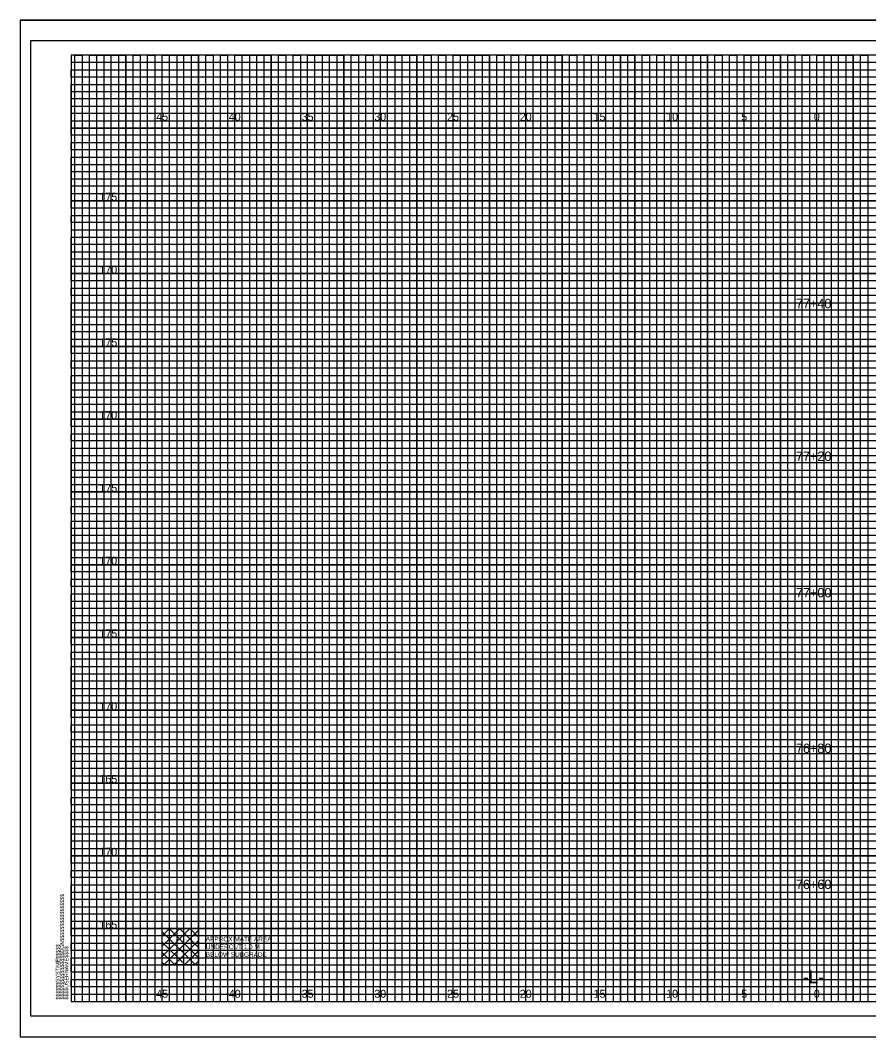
# Model space of a CAD drawing. Extents: x -4 to 103, y -2 to 6583.
# Drawn here: x -3.5 to 54.8, y 6301 to 6370.8 of the extents above; entities that cross this region are included whole.
import ezdxf

# ---------------------------------------------------------------- set-up
doc = ezdxf.new("R2010")
doc.units = 0
for name, color, linetype in [('Default', 7, 'Continuous'), ('Prop XS Alignment Label', 7, 'Continuous'), ('Prop XS Elevation Labels', 7, 'Continuous'), ('Prop XS Offset Labels', 7, 'Continuous'), ('Prop XS Station Labels', 7, 'Continuous'), ('Prop XS Undercut Exc Hatch', 7, 'Continuous'), ('Sheet Cross Section CELL', 7, 'Continuous'), ('Sheet Cross Section Grid Major CELL', 7, 'Continuous'), ('Sheet Cross Section Grid Middle CELL', 7, 'Continuous'), ('Sheet Cutting Line CELL', 7, 'Continuous'), ('Sheet DOT Grid CELL', 7, 'Continuous'), ('Sheet Plot Border Inside CELL', 7, 'Continuous'), ('Sheet Plot Border Outside CELL', 7, 'Continuous')]:
    doc.layers.add(name, color=color, linetype=linetype)

msp = doc.modelspace()

# ---------------------------------------------------------------- linework, layer by layer
at = {"layer": 'Default'}
msp.add_lwpolyline([(6.25, 6308.425), (8.75, 6308.425), (8.75, 6305.925), (6.25, 6305.925)], close=True, dxfattribs=at)
at = {"layer": 'Prop XS Undercut Exc Hatch'}
for p, q in [((6.25, 6307.927), (6.748, 6308.425)), ((6.25, 6307.22), (7.455, 6308.425)), ((6.25, 6306.513), (8.162, 6308.425)), ((6.25, 6308.208), (8.533, 6305.925)), ((6.369, 6305.925), (8.75, 6308.306)), ((6.74, 6308.425), (8.75, 6306.415)), ((7.447, 6308.425), (8.75, 6307.122)), ((8.154, 6308.425), (8.75, 6307.829)), ((6.25, 6307.501), (7.826, 6305.925)), ((7.076, 6305.925), (8.75, 6307.599)), ((6.25, 6306.794), (7.119, 6305.925)), ((7.783, 6305.925), (8.75, 6306.892)), ((6.25, 6306.087), (6.412, 6305.925)), ((8.49, 6305.925), (8.75, 6306.185))]:
    msp.add_line(p, q, dxfattribs=at)
at = {"layer": 'Sheet Cross Section CELL'}
msp.add_lwpolyline([(102.5, 6368.425), (0, 6368.425), (0, 6303.425), (102.5, 6303.425)], close=True, dxfattribs=at)
at = {"layer": 'Sheet Cross Section Grid Major CELL'}
for points in [[(1.25, 6303.425), (1.25, 6368.425), (3.75, 6368.425), (3.75, 6303.425), (6.25, 6303.425), (6.25, 6368.425), (8.75, 6368.425), (8.75, 6303.425), (11.25, 6303.425), (11.25, 6368.425), (13.75, 6368.425), (13.75, 6303.425), (16.25, 6303.425), (16.25, 6368.425), (18.75, 6368.425), (18.75, 6303.425), (21.25, 6303.425), (21.25, 6368.425), (23.75, 6368.425), (23.75, 6303.425), (26.25, 6303.425), (26.25, 6368.425), (28.75, 6368.425), (28.75, 6303.425), (31.25, 6303.425), (31.25, 6368.425), (33.75, 6368.425), (33.75, 6303.425), (36.25, 6303.425), (36.25, 6368.425), (38.75, 6368.425), (38.75, 6303.425), (41.25, 6303.425), (41.25, 6368.425), (43.75, 6368.425), (43.75, 6303.425), (46.25, 6303.425), (46.25, 6368.425), (48.75, 6368.425), (48.75, 6303.425), (51.25, 6303.425), (51.25, 6368.425), (53.75, 6368.425), (53.75, 6303.425)], [(102.5, 6363.425), (0, 6363.425), (0, 6365.925), (74.25, 6365.925)], [(102.5, 6358.425), (0, 6358.425), (0, 6360.925), (102.5, 6360.925)], [(102.5, 6353.425), (0, 6353.425), (0, 6355.925), (102.5, 6355.925)], [(102.5, 6348.425), (0, 6348.425), (0, 6350.925), (102.5, 6350.925)], [(102.5, 6343.425), (0, 6343.425), (0, 6345.925), (102.5, 6345.925)], [(102.5, 6338.425), (0, 6338.425), (0, 6340.925), (102.5, 6340.925)], [(102.5, 6333.425), (0, 6333.425), (0, 6335.925), (102.5, 6335.925)], [(102.5, 6328.425), (0, 6328.425), (0, 6330.925), (102.5, 6330.925)], [(102.5, 6323.425), (0, 6323.425), (0, 6325.925), (102.5, 6325.925)], [(102.5, 6318.425), (0, 6318.425), (0, 6320.925), (102.5, 6320.925)], [(102.5, 6313.425), (0, 6313.425), (0, 6315.925), (102.5, 6315.925)], [(102.5, 6308.425), (0, 6308.425), (0, 6310.925), (102.5, 6310.925)], [(0, 6305.925), (102.5, 6305.925)]]:
    msp.add_lwpolyline(points, dxfattribs=at)
at = {"layer": 'Sheet Cross Section Grid Middle CELL'}
for points in [[(0.25, 6303.425), (0.25, 6368.425), (0.75, 6368.425), (0.75, 6303.425), (1.75, 6303.425), (1.75, 6368.425), (2.25, 6368.425), (2.25, 6303.425), (2.75, 6303.425), (2.75, 6368.425), (3.25, 6368.425), (3.25, 6303.425), (4.25, 6303.425), (4.25, 6368.425), (4.75, 6368.425), (4.75, 6303.425), (5.25, 6303.425), (5.25, 6368.425), (5.75, 6368.425), (5.75, 6303.425), (6.75, 6303.425), (6.75, 6368.425), (7.25, 6368.425), (7.25, 6303.425), (7.75, 6303.425), (7.75, 6368.425), (8.25, 6368.425), (8.25, 6303.425), (9.25, 6303.425), (9.25, 6368.425), (9.75, 6368.425), (9.75, 6303.425), (10.25, 6303.425), (10.25, 6368.425), (10.75, 6368.425), (10.75, 6303.425), (11.75, 6303.425), (11.75, 6368.425), (12.25, 6368.425), (12.25, 6303.425), (12.75, 6303.425), (12.75, 6368.425), (13.25, 6368.425), (13.25, 6303.425), (14.25, 6303.425), (14.25, 6368.425), (14.75, 6368.425), (14.75, 6303.425), (15.75, 6303.425), (15.25, 6303.425), (15.25, 6368.425), (15.75, 6368.425), (15.75, 6303.425), (16.75, 6303.425), (16.75, 6368.425), (17.25, 6368.425), (17.25, 6303.425), (17.75, 6303.425), (17.75, 6368.425), (18.25, 6368.425), (18.25, 6303.425), (19.25, 6303.425), (19.25, 6368.425), (19.75, 6368.425), (19.75, 6303.425), (20.25, 6303.425), (20.25, 6368.425), (20.75, 6368.425), (20.75, 6303.425), (21.75, 6303.425), (21.75, 6368.425), (22.25, 6368.425), (22.25, 6303.425), (22.75, 6303.425), (22.75, 6368.425), (23.25, 6368.425), (23.25, 6303.425), (24.25, 6303.425), (24.25, 6368.425), (24.75, 6368.425), (24.75, 6303.425), (25.25, 6303.425), (25.25, 6368.425), (25.75, 6368.425), (25.75, 6303.425), (26.75, 6303.425), (26.75, 6368.425), (27.25, 6368.425), (27.25, 6303.425), (27.75, 6303.425), (27.75, 6368.425), (28.25, 6368.425), (28.25, 6303.425), (29.25, 6303.425), (29.25, 6368.425), (29.75, 6368.425), (29.75, 6303.425), (30.25, 6303.425), (30.25, 6368.425), (30.75, 6368.425), (30.75, 6303.425)], [(30.75, 6303.425), (31.75, 6303.425), (31.75, 6368.425), (32.25, 6368.425), (32.25, 6303.425), (32.75, 6303.425), (32.75, 6368.425), (33.25, 6368.425), (33.25, 6303.425), (34.25, 6303.425), (34.25, 6368.425), (34.75, 6368.425), (34.75, 6303.425), (35.25, 6303.425), (35.25, 6368.425), (35.75, 6368.425), (35.75, 6303.425), (36.75, 6303.425), (36.75, 6368.425), (37.25, 6368.425), (37.25, 6303.425), (37.75, 6303.425), (37.75, 6368.425), (37.75, 6303.425)], [(38.25, 6368.425), (38.25, 6303.425), (39.25, 6303.425), (39.25, 6368.425), (39.75, 6368.425), (39.75, 6303.425), (40.25, 6303.425), (40.25, 6368.425), (40.75, 6368.425), (40.75, 6303.425), (41.75, 6303.425), (41.75, 6368.425), (42.25, 6368.425), (42.25, 6303.425), (42.75, 6303.425), (42.75, 6368.425), (43.25, 6368.425), (43.25, 6303.425), (43.75, 6303.425), (44.25, 6303.425), (44.25, 6368.425), (44.75, 6368.425), (44.75, 6303.425), (45.25, 6303.425), (45.25, 6368.425), (45.75, 6368.425), (45.75, 6303.425), (46.75, 6303.425), (46.75, 6368.425), (47.25, 6368.425), (47.25, 6303.425), (47.75, 6303.425), (47.75, 6368.425), (48.25, 6368.425), (48.25, 6303.425), (49.25, 6303.425), (49.25, 6368.425), (49.75, 6368.425), (49.75, 6303.425), (50.25, 6303.425), (50.25, 6368.425), (50.75, 6368.425), (50.75, 6303.425), (51.75, 6303.425), (51.75, 6368.425), (52.25, 6368.425), (52.25, 6303.425), (52.75, 6303.425), (52.75, 6368.425), (53.25, 6368.425), (53.25, 6303.425), (54.25, 6303.425), (54.25, 6368.425), (54.75, 6368.425), (54.75, 6303.425), (55.25, 6303.425)], [(0, 6365.425), (0, 6366.425), (74.25, 6366.425), (74.25, 6366.925), (0, 6366.925), (0, 6367.425), (74.25, 6367.425), (74.25, 6367.925), (0, 6367.925)], [(102.5, 6365.425), (0, 6365.425)], [(102.5, 6364.425), (0, 6364.425), (0, 6364.925), (102.5, 6364.925)], [(102.5, 6362.925), (0, 6362.925), (0, 6363.925), (102.5, 6363.925)], [(102.5, 6361.925), (0, 6361.925), (0, 6362.425), (102.5, 6362.425)], [(102.5, 6360.425), (0, 6360.425), (0, 6361.425), (102.5, 6361.425)], [(102.5, 6359.425), (0, 6359.425), (0, 6359.925), (102.5, 6359.925)], [(102.5, 6357.925), (0, 6357.925), (0, 6358.925), (102.5, 6358.925)], [(102.5, 6356.925), (0, 6356.925), (0, 6357.425), (102.5, 6357.425)], [(0, 6356.425), (102.5, 6356.425)], [(102.5, 6355.425), (0, 6355.425)], [(102.5, 6354.425), (0, 6354.425), (0, 6354.925), (102.5, 6354.925)], [(102.5, 6352.925), (0, 6352.925), (0, 6353.925), (102.5, 6353.925)], [(102.5, 6351.925), (0, 6351.925), (0, 6352.425), (102.5, 6352.425)], [(102.5, 6350.425), (0, 6350.425), (0, 6351.425), (102.5, 6351.425)], [(102.5, 6349.425), (0, 6349.425), (0, 6349.925), (102.5, 6349.925)], [(102.5, 6347.925), (0, 6347.925), (0, 6348.925), (102.5, 6348.925)], [(102.5, 6346.925), (0, 6346.925), (0, 6347.425), (102.5, 6347.425)], [(102.5, 6345.425), (0, 6345.425), (0, 6346.425), (102.5, 6346.425)], [(102.5, 6344.425), (0, 6344.425), (0, 6344.925), (102.5, 6344.925)], [(102.5, 6342.925), (0, 6342.925), (0, 6343.925), (102.5, 6343.925)], [(102.5, 6341.925), (0, 6341.925), (0, 6342.425), (102.5, 6342.425)], [(102.5, 6340.425), (0, 6340.425), (0, 6341.425), (102.5, 6341.425)], [(102.5, 6339.425), (0, 6339.425), (0, 6339.925), (102.5, 6339.925)], [(102.5, 6337.925), (0, 6337.925), (0, 6338.925), (102.5, 6338.925)], [(102.5, 6336.925), (0, 6336.925), (0, 6337.425), (102.5, 6337.425)], [(102.5, 6335.425), (0, 6335.425), (0, 6336.425), (102.5, 6336.425)], [(102.5, 6334.425), (0, 6334.425), (0, 6334.925)], [(0, 6334.925), (102.5, 6334.925)], [(102.5, 6332.925), (0, 6332.925), (0, 6333.925), (102.5, 6333.925)], [(102.5, 6331.925), (0, 6331.925), (0, 6332.425), (102.5, 6332.425)], [(102.5, 6330.425), (0, 6330.425), (0, 6331.425), (102.5, 6331.425)], [(102.5, 6329.425), (0, 6329.425), (0, 6329.925), (102.5, 6329.925)], [(102.5, 6327.925), (0, 6327.925), (0, 6328.925), (102.5, 6328.925)], [(102.5, 6326.925), (0, 6326.925), (0, 6327.425), (102.5, 6327.425)], [(102.5, 6325.425), (0, 6325.425), (0, 6326.425), (102.5, 6326.425)], [(102.5, 6324.425), (0, 6324.425), (0, 6324.925), (102.5, 6324.925)], [(102.5, 6322.925), (0, 6322.925), (0, 6323.925), (102.5, 6323.925)], [(102.5, 6321.925), (0, 6321.925), (0, 6322.425), (102.5, 6322.425)], [(102.5, 6320.425), (0, 6320.425), (0, 6321.425), (102.5, 6321.425)], [(102.5, 6319.425), (0, 6319.425), (0, 6319.925), (102.5, 6319.925)], [(102.5, 6317.925), (0, 6317.925), (0, 6318.925), (102.5, 6318.925)], [(102.5, 6316.925), (0, 6316.925), (0, 6317.425), (102.5, 6317.425)], [(102.5, 6315.425), (0, 6315.425), (0, 6316.425), (102.5, 6316.425)], [(102.5, 6314.425), (0, 6314.425), (0, 6314.925), (102.5, 6314.925)], [(102.5, 6312.925), (0, 6312.925), (0, 6313.925), (102.5, 6313.925)], [(102.5, 6311.925), (0, 6311.925), (0, 6312.425), (102.5, 6312.425)], [(102.5, 6310.425), (0, 6310.425), (0, 6311.425), (102.5, 6311.425)], [(102.5, 6309.425), (0, 6309.425), (0, 6309.925), (102.5, 6309.925)], [(102.5, 6307.925), (0, 6307.925), (0, 6308.925), (102.5, 6308.925)], [(102.5, 6306.925), (0, 6306.925), (0, 6307.425), (102.5, 6307.425)], [(102.5, 6305.425), (0, 6305.425), (0, 6306.425), (102.5, 6306.425)], [(102.5, 6304.425), (0, 6304.425), (0, 6304.925), (102.5, 6304.925)], [(0, 6303.925), (102.5, 6303.925)]]:
    msp.add_lwpolyline(points, dxfattribs=at)
at = {"layer": 'Sheet Cutting Line CELL'}
for p, q in [((-3.5, 6370.825), (103.4, 6370.825)), ((-3.5, 6370.825), (-3.5, 6301)), ((-3.5, 6301), (103.4, 6301))]:
    msp.add_line(p, q, dxfattribs=at)
at = {"layer": 'Sheet DOT Grid CELL'}
for p, q in [((1.25, 6303.425), (1.25, 6368.425)), ((3.75, 6303.425), (3.75, 6368.425)), ((6.25, 6303.425), (6.25, 6368.425)), ((8.75, 6303.425), (8.75, 6368.425)), ((11.25, 6303.425), (11.25, 6368.425)), ((13.75, 6303.425), (13.75, 6368.425)), ((16.25, 6303.425), (16.25, 6368.425)), ((18.75, 6303.425), (18.75, 6368.425)), ((21.25, 6303.425), (21.25, 6368.425)), ((23.75, 6303.425), (23.75, 6368.425)), ((26.25, 6303.425), (26.25, 6368.425)), ((28.75, 6303.425), (28.75, 6368.425)), ((31.25, 6303.425), (31.25, 6368.425)), ((33.75, 6303.425), (33.75, 6368.425)), ((36.25, 6303.425), (36.25, 6368.425)), ((38.75, 6303.425), (38.75, 6368.425)), ((41.25, 6303.425), (41.25, 6368.425)), ((43.75, 6303.425), (43.75, 6368.425)), ((46.25, 6303.425), (46.25, 6368.425)), ((48.75, 6303.425), (48.75, 6368.425)), ((51.25, 6303.425), (51.25, 6368.425)), ((53.75, 6303.425), (53.75, 6368.425)), ((0, 6365.925), (74.25, 6365.925)), ((0, 6363.425), (102.5, 6363.425)), ((0, 6360.925), (102.5, 6360.925)), ((0, 6358.425), (102.5, 6358.425)), ((0, 6355.925), (102.5, 6355.925)), ((0, 6353.425), (102.5, 6353.425)), ((0, 6350.925), (102.5, 6350.925)), ((0, 6348.425), (102.5, 6348.425)), ((0, 6345.925), (102.5, 6345.925)), ((0, 6343.425), (102.5, 6343.425)), ((0, 6340.925), (102.5, 6340.925)), ((0, 6338.425), (102.5, 6338.425)), ((0, 6335.925), (102.5, 6335.925)), ((0, 6333.425), (102.5, 6333.425)), ((0, 6330.925), (102.5, 6330.925)), ((0, 6328.425), (102.5, 6328.425)), ((0, 6325.925), (102.5, 6325.925)), ((0, 6323.425), (102.5, 6323.425)), ((0, 6320.925), (102.5, 6320.925)), ((0, 6318.425), (102.5, 6318.425)), ((0, 6315.925), (102.5, 6315.925)), ((0, 6313.425), (102.5, 6313.425)), ((0, 6310.925), (102.5, 6310.925)), ((0, 6308.425), (102.5, 6308.425)), ((0, 6305.925), (102.5, 6305.925))]:
    msp.add_line(p, q, dxfattribs=at)
at = {"layer": 'Sheet Plot Border Inside CELL'}
msp.add_lwpolyline([(103, 6369.425), (-2.8, 6369.425), (-2.8, 6302.425), (103, 6302.425)], close=True, dxfattribs=at)
at = {"layer": 'Sheet Plot Border Outside CELL'}
msp.add_lwpolyline([(103.4, 6370.825), (-3.5, 6370.825), (-3.5, 6301), (103.4, 6301)], close=True, dxfattribs=at)

# ---------------------------------------------------------------- texts
at = {"layer": 'Default'}
for s, p in [('APPROXIMATE AREA ', (9.25, 6307.548)), ('UNDERCUT 1.0 M', (9.25, 6307.015)), ('BELOW SUBGRADE', (9.25, 6306.482))]:
    msp.add_text(s, height=0.32, dxfattribs=at).set_placement(p)
at = {"layer": 'Prop XS Alignment Label'}
msp.add_text('-L-', height=0.875, dxfattribs=at).set_placement((50.307, 6304.675))
at = {"layer": 'Prop XS Elevation Labels'}
for s, p in [('175', (1.938, 6358.425)), ('170', (1.93, 6353.425)), ('175', (1.938, 6348.425)), ('170', (1.93, 6343.425)), ('175', (1.938, 6338.425)), ('170', (1.93, 6333.425)), ('175', (1.938, 6328.425)), ('170', (1.93, 6323.425)), ('165', (1.938, 6318.425)), ('170', (1.93, 6313.425)), ('165', (1.938, 6308.425))]:
    msp.add_text(s, height=0.55, dxfattribs=at).set_placement(p)
at = {"layer": 'Prop XS Offset Labels'}
for s, p in [('45', (5.84, 6363.925)), ('40', (10.831, 6363.925)), ('35', (15.84, 6363.925)), ('30', (20.831, 6363.925)), ('25', (25.84, 6363.925)), ('20', (30.831, 6363.925)), ('15', (35.906, 6363.925)), ('10', (40.897, 6363.925)), ('5', (46.057, 6363.925)), ('0', (51.049, 6363.925)), ('0', (51.049, 6363.925)), ('45', (5.84, 6303.675)), ('40', (10.831, 6303.675)), ('35', (15.84, 6303.675)), ('30', (20.831, 6303.675)), ('25', (25.84, 6303.675)), ('20', (30.831, 6303.675)), ('15', (35.906, 6303.675)), ('10', (40.897, 6303.675)), ('5', (46.057, 6303.675)), ('0', (51.049, 6303.675)), ('0', (51.049, 6303.675))]:
    msp.add_text(s, height=0.55, dxfattribs=at).set_placement(p)
at = {"layer": 'Prop XS Station Labels'}
for s, p in [('77+40', (49.816, 6351.043)), ('77+20', (49.816, 6340.551)), ('77+00', (49.816, 6331.18)), ('76+80', (49.816, 6320.484)), ('76+60', (49.816, 6311.14))]:
    msp.add_text(s, height=0.65, dxfattribs=at).set_placement(p)
at = {"layer": 'Sheet Cross Section CELL'}
for s, p in [('$$$$$$$$$$$$$$$$DGN$$$$$$$$$$$$$$$$', (-0.5, 6303.55)), ('$$$$$$SYSTIME$$$$$', (-0.797, 6303.55)), ('$$$$USERNAME$$$$', (-0.2, 6303.55))]:
    msp.add_text(s, height=0.2625, rotation=90, dxfattribs=at).set_placement(p)
at = {"layer": 'Sheet Cross Section Grid Major CELL'}
msp.add_text('040397', height=0.0025, rotation=90, dxfattribs=at).set_placement((-0.001, 6368.411))

doc.saveas('drawing.dxf')
